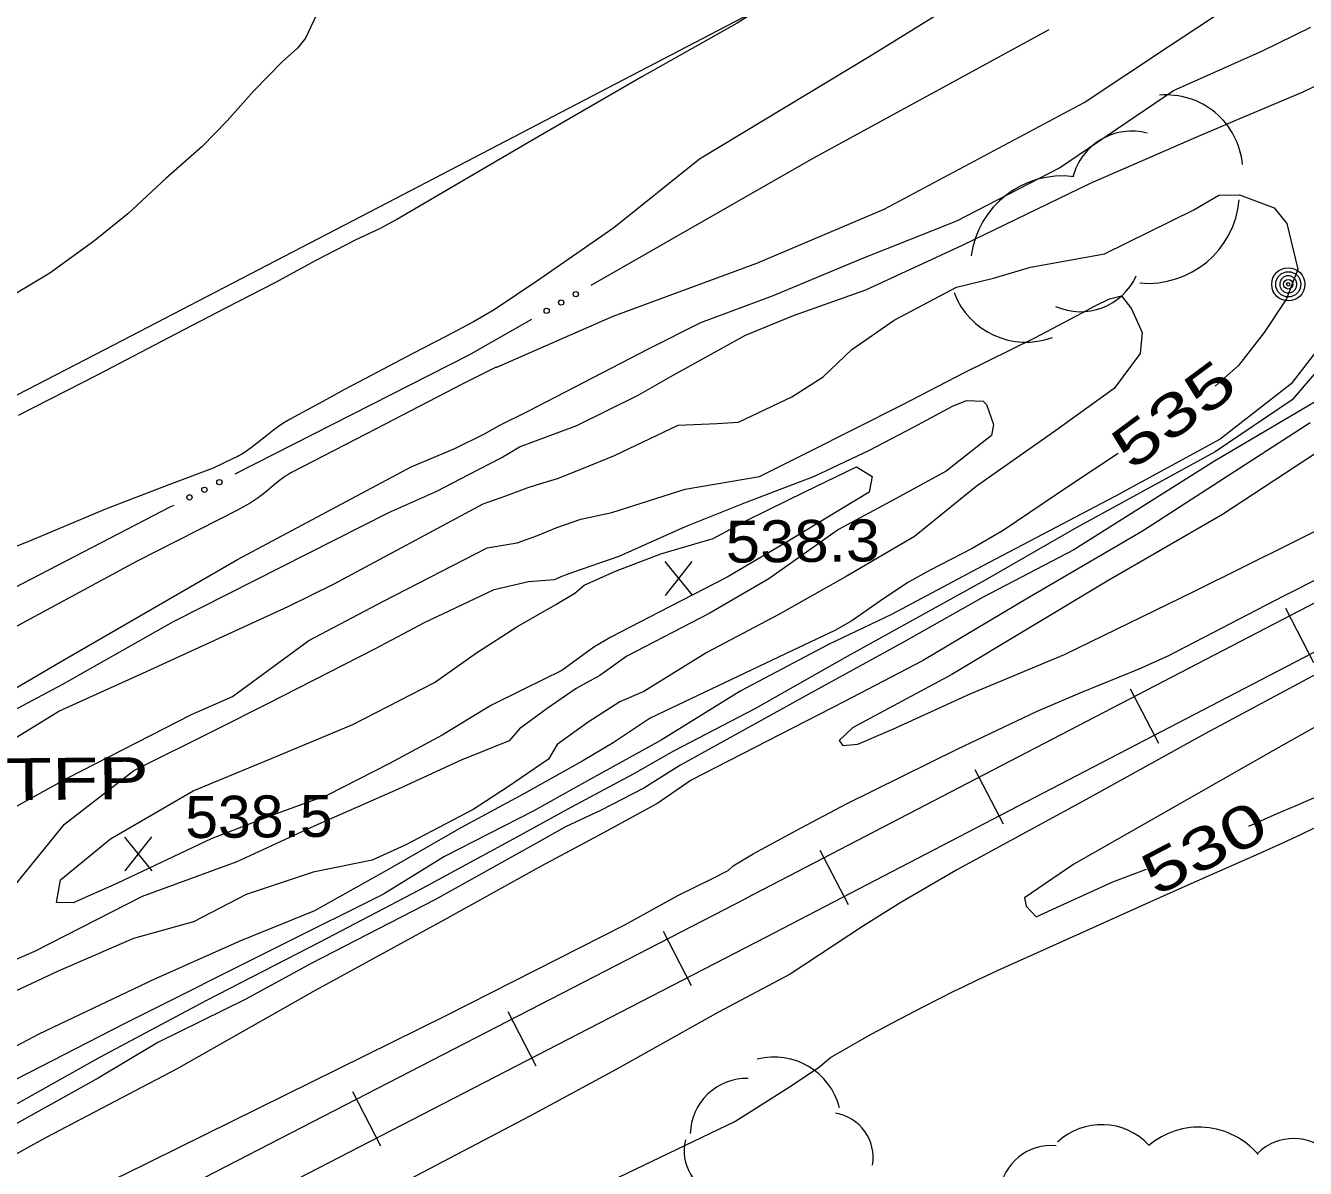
# Model space of a CAD drawing. Extents: x 2361284 to 2366480, y 6976556 to 6985346.
# Drawn here: x 2363067.8 to 2363214.2, y 6978110.6 to 6978241.3 of the extents above; entities that cross this region are included whole.
import ezdxf
from ezdxf.enums import TextEntityAlignment as Align

# ---------------------------------------------------------------- set-up
doc = ezdxf.new("R2010")
doc.units = 0
doc.header["$LTSCALE"] = 1.9
for name, color, linetype, lineweight in [('12', 7, 'Continuous', 13), ('13', 7, 'Continuous', 13), ('16', 7, 'Continuous', 13), ('21', 7, 'Continuous', 13), ('29', 7, 'Continuous', 13), ('3', 7, 'Continuous', 13), ('4', 7, 'Continuous', 13)]:
    doc.layers.add(name, color=color, linetype=linetype, lineweight=lineweight)

msp = doc.modelspace()

# ---------------------------------------------------------------- linework, layer by layer
at = {"layer": '12'}
for p, q in [((2363144.099, 6978176.122), (2363140.982, 6978179.973)), ((2363141.019, 6978176.093), (2363144.062, 6978180.002)), ((2363082.285, 6978144.613), (2363079.168, 6978148.464)), ((2363079.205, 6978144.584), (2363082.248, 6978148.493))]:
    msp.add_line(p, q, dxfattribs=at)
for points in [[(2363380.129, 6978253.51), (2363375.954, 6978251.059), (2363368.72, 6978247.09), (2363359.486, 6978242.162), (2363348.676, 6978235.939), (2363331.349, 6978227.034), (2363316.022, 6978219.317), (2363302.334, 6978211.557), (2363289.939, 6978204.789), (2363274.728, 6978195.214), (2363263.012, 6978188.552), (2363253.648, 6978183.562), (2363240.395, 6978176.386), (2363223.109, 6978165.452), (2363210.446, 6978158.34), (2363197.595, 6978151.017), (2363187.707, 6978145.364), (2363182.064, 6978141.51), (2363182.254, 6978140.551), (2363183.394, 6978139.342), (2363186.152, 6978140.588), (2363192.176, 6978143.337), (2363196.014, 6978144.783)], [(2363126.253, 6978188.772), (2363128.635, 6978189.474), (2363131.614, 6978190.673), (2363135.17, 6978192.127), (2363142.448, 6978195.566), (2363146.896, 6978195.768), (2363149.366, 6978195.912), (2363155.457, 6978198.82), (2363159.046, 6978201.124), (2363162.326, 6978204.235), (2363167.145, 6978207.571), (2363174.27, 6978211.369), (2363178.51, 6978212.4), (2363182.757, 6978213.67), (2363191.223, 6978215.181), (2363201.427, 6978220.218), (2363204.301, 6978221.875), (2363206.631, 6978221.908), (2363210.624, 6978220.425), (2363212.072, 6978218.629), (2363213.321, 6978213.431), (2363212.023, 6978210.048), (2363209.461, 6978206.163), (2363206.527, 6978202.396), (2363203.879, 6978200.04)], [(2363217.787, 6978193.942), (2363204.689, 6978185.357), (2363191.509, 6978177.741), (2363173.731, 6978167.072), (2363162.398, 6978160.963), (2363160.881, 6978159.509), (2363161.297, 6978158.943), (2363162.985, 6978159.079), (2363166.989, 6978160.807), (2363175.842, 6978164.832), (2363186.629, 6978169.355), (2363201.432, 6978176.556), (2363218.094, 6978184.844)], [(2363192.771, 6978192.354), (2363187.235, 6978188.662), (2363179.625, 6978183.548), (2363176.077, 6978181.461), (2363171.182, 6978178.952), (2363168.779, 6978177.625), (2363165.985, 6978175.763), (2363162.31, 6978173.195), (2363160.362, 6978172.105), (2363154.738, 6978169.412), (2363139.266, 6978162.053)], [(2363061.872, 6978156.877), (2363071.614, 6978162.88), (2363081.632, 6978167.387), (2363097.833, 6978174.821), (2363103.097, 6978177.44), (2363120.142, 6978186.594), (2363122.754, 6978187.488), (2363125.195, 6978188.412), (2363126.253, 6978188.772)], [(2363139.266, 6978162.053), (2363135.023, 6978159.253), (2363131.552, 6978157.18), (2363124.798, 6978153.425), (2363117.604, 6978149.537), (2363109.429, 6978144.82), (2363100.873, 6978140.017), (2363092.316, 6978136.556), (2363082.488, 6978132.152), (2363069.347, 6978125.907), (2363058.29, 6978120.092)], [(2363207.728, 6978149.714), (2363210.959, 6978151.143), (2363213.117, 6978152.085), (2363217.448, 6978153.946), (2363219.487, 6978154.796), (2363220.511, 6978155.209), (2363222.054, 6978155.81), (2363223.605, 6978156.39), (2363224.383, 6978156.671), (2363225.947, 6978157.215), (2363226.732, 6978157.477), (2363227.915, 6978157.858), (2363229.5, 6978158.341), (2363230.296, 6978158.572), (2363231.496, 6978158.903), (2363233.307, 6978159.367)]]:
    msp.add_lwpolyline(points, dxfattribs=at)
at = {"layer": '13'}
for points in [[(2363286.381, 6978317.021), (2363278.635, 6978310.197), (2363272.458, 6978304.588), (2363263.289, 6978298.241), (2363251.913, 6978290.271), (2363239.525, 6978282.634), (2363226.126, 6978274.086), (2363214.279, 6978267.242), (2363207.497, 6978263.318), (2363191.145, 6978253.893), (2363179.957, 6978247.435), (2363164.487, 6978237.808), (2363144.908, 6978226.001), (2363135.083, 6978218.137), (2363126.638, 6978212.277), (2363121.401, 6978208.767), (2363119.044, 6978207.393)], [(2363211.822, 6978311.112), (2363212.197, 6978309.555), (2363212.262, 6978306.876), (2363212.104, 6978302.514), (2363211.903, 6978299.432), (2363210.666, 6978294.949), (2363209.506, 6978290.848), (2363207.352, 6978285.958), (2363202.883, 6978280.536), (2363195.84, 6978273.487), (2363188.059, 6978267.123), (2363177.928, 6978259.917), (2363167.218, 6978253.515), (2363158.296, 6978247.369), (2363149.192, 6978241.572), (2363138.308, 6978235.429), (2363125.697, 6978228.148), (2363110.292, 6978219.101)], [(2363112.163, 6978263.231), (2363111.693, 6978261.835), (2363111.442, 6978261.143), (2363111.172, 6978260.46), (2363111.028, 6978260.122), (2363110.719, 6978259.455), (2363110.553, 6978259.128), (2363110.286, 6978258.644), (2363110.057, 6978258.259), (2363109.581, 6978257.502), (2363108.604, 6978256.008), (2363108.129, 6978255.253), (2363106.581, 6978252.71), (2363105.815, 6978251.433), (2363105.062, 6978250.147), (2363104.693, 6978249.5), (2363104.109, 6978248.451), (2363103.726, 6978247.748), (2363102.978, 6978246.334), (2363102.611, 6978245.624), (2363101.891, 6978244.195), (2363101.188, 6978242.758), (2363100.728, 6978241.796), (2363099.824, 6978239.863)], [(2363121.624, 6978202.198), (2363121.713, 6978202.219), (2363135.028, 6978208.066), (2363151.453, 6978214.113), (2363166.014, 6978220.281), (2363188.889, 6978232.48), (2363198.648, 6978238.972), (2363206.569, 6978244.238), (2363217.9, 6978250.426)], [(2363122.047, 6978195.572), (2363125.281, 6978197.183), (2363130.606, 6978199.914), (2363139.064, 6978204.314), (2363145.036, 6978207.31), (2363153.248, 6978210.379), (2363163.557, 6978214.688), (2363174.318, 6978218.96), (2363186.07, 6978225.002), (2363199.117, 6978233.847), (2363209.265, 6978238.383), (2363214.789, 6978241.106)], [(2363099.824, 6978239.863), (2363098.905, 6978238.704), (2363097.17, 6978237.137), (2363093.912, 6978233.826), (2363090.884, 6978230.378), (2363088.002, 6978227.47), (2363083.847, 6978223.78), (2363079.504, 6978219.759), (2363075.723, 6978216.693), (2363070.598, 6978212.974), (2363066.035, 6978210.21)], [(2363124.31, 6978193.104), (2363130.877, 6978195.546), (2363137.875, 6978198.993), (2363141.893, 6978201.281), (2363150.151, 6978205.859), (2363155.629, 6978208.132), (2363163.911, 6978211.071), (2363175.044, 6978216.197), (2363189.617, 6978223.246), (2363201.439, 6978228.418), (2363206.15, 6978230.444), (2363213.938, 6978233.718), (2363221.176, 6978237.217)], [(2363110.292, 6978219.101), (2363108.362, 6978218.093), (2363105.494, 6978216.756), (2363101.026, 6978214.403), (2363096.311, 6978211.868), (2363090.688, 6978208.945), (2363084.976, 6978205.979), (2363076.099, 6978201.326), (2363066.954, 6978196.688)], [(2363128.568, 6978183.863), (2363131.329, 6978184.829), (2363134.862, 6978185.574), (2363143.237, 6978188.253), (2363151.735, 6978189.704), (2363157.248, 6978192.457), (2363168.126, 6978197.93), (2363175.193, 6978201.608), (2363183.254, 6978205.574), (2363188.667, 6978208.426), (2363190.13, 6978209.23), (2363191.792, 6978210.026), (2363193.15, 6978210.369), (2363194.304, 6978208.9), (2363195.52, 6978206.19), (2363195.293, 6978203.769), (2363192.31, 6978199.78), (2363185.387, 6978194.764), (2363176.537, 6978188.57), (2363169.47, 6978182.851), (2363161.653, 6978178.267), (2363153.905, 6978173.874), (2363145.745, 6978169.586), (2363138.507, 6978165.107)], [(2363119.044, 6978207.393), (2363115.89, 6978205.733), (2363112.118, 6978203.768), (2363107.427, 6978201.301), (2363104.308, 6978199.64), (2363102.232, 6978198.526), (2363098.089, 6978196.284), (2363097.868, 6978196.16), (2363097.434, 6978195.899), (2363097.011, 6978195.621), (2363096.734, 6978195.428), (2363096.19, 6978195.026), (2363095.39, 6978194.399), (2363094.329, 6978193.55), (2363093.792, 6978193.134), (2363093.244, 6978192.733), (2363092.964, 6978192.539), (2363092.537, 6978192.261), (2363092.219, 6978192.078), (2363092.002, 6978191.967), (2363091.552, 6978191.762)], [(2363220.072, 6978207.104), (2363212.683, 6978198.464), (2363203.85, 6978192.53), (2363187.981, 6978183.827), (2363177.569, 6978177.848), (2363161.76, 6978169.109), (2363151.217, 6978163.148), (2363141.932, 6978158.299)], [(2363216.903, 6978205.963), (2363212.546, 6978200.313), (2363204.437, 6978193.975), (2363192.387, 6978187.421), (2363177.303, 6978179.486), (2363166.835, 6978173.907), (2363159.637, 6978170.478), (2363149.618, 6978165.173), (2363140.49, 6978159.555)], [(2363121.624, 6978202.198), (2363117.757, 6978200.258), (2363115.831, 6978199.273), (2363107.93, 6978195.168), (2363098.317, 6978190.206), (2363098.145, 6978190.113), (2363097.809, 6978189.914), (2363097.482, 6978189.7), (2363097.27, 6978189.549), (2363096.853, 6978189.234), (2363096.245, 6978188.737), (2363095.442, 6978188.057), (2363095.037, 6978187.724), (2363094.622, 6978187.402), (2363094.411, 6978187.248), (2363094.087, 6978187.026), (2363093.49, 6978186.65), (2363093.085, 6978186.411), (2363092.257, 6978185.958)], [(2363216.788, 6978199.113), (2363203.78, 6978191.469), (2363187.715, 6978181.335), (2363177.317, 6978175.917), (2363168.235, 6978170.76), (2363157.321, 6978164.756), (2363142.628, 6978156.665)], [(2363130.397, 6978178.78), (2363135.72, 6978180.61), (2363143.288, 6978184.003), (2363150.143, 6978186.749), (2363158.024, 6978189.754), (2363164.326, 6978192.724), (2363169.381, 6978195.362), (2363173.829, 6978197.755), (2363175.423, 6978198.39), (2363177.334, 6978198.328), (2363177.728, 6978197.942), (2363178.5, 6978195.639), (2363178.291, 6978194.397), (2363173.11, 6978190.317), (2363167.309, 6978187.142), (2363160.772, 6978183.659), (2363152.806, 6978178.013), (2363145.983, 6978174.029), (2363136.599, 6978169.139)], [(2363148.738, 6978145.174), (2363151.045, 6978146.536), (2363156.516, 6978149.507), (2363161.72, 6978152.256), (2363174.432, 6978158.568), (2363183.431, 6978162.823), (2363188.441, 6978164.96), (2363195.172, 6978167.695), (2363198.472, 6978169.208), (2363211.726, 6978176.074), (2363238.726, 6978189.651), (2363252.276, 6978196.34)], [(2362817.88, 6978026.291), (2362841.368, 6978039.274), (2362867.027, 6978051.079), (2362886.156, 6978062.861), (2362902.329, 6978073.146), (2362924.445, 6978085.227), (2362945.437, 6978096.646), (2362971.199, 6978111.443), (2362995.378, 6978126.404), (2363014.898, 6978138.04), (2363034.115, 6978147.903), (2363061.817, 6978162.657), (2363071.821, 6978168.523), (2363092.061, 6978180.215), (2363111.922, 6978190.806), (2363116.892, 6978192.923), (2363120.296, 6978194.605), (2363122.047, 6978195.572)], [(2363214.719, 6978195.843), (2363195.556, 6978183.459), (2363182.627, 6978175.897), (2363170.405, 6978168.631), (2363161.399, 6978163.935), (2363143.934, 6978154.987)], [(2363091.552, 6978191.762), (2363089.252, 6978190.67), (2363083.881, 6978188.629), (2363076.955, 6978185.963), (2363068.061, 6978182.247), (2363058.426, 6978178.455), (2363049.794, 6978175.464), (2363040.977, 6978173.03), (2363031.156, 6978168.837), (2363019.806, 6978163.529), (2363009.285, 6978158.337), (2362996.308, 6978151.624), (2362982.614, 6978144.554), (2362971.376, 6978140.156), (2362958.045, 6978133.899)], [(2363057.806, 6978158.379), (2363072.005, 6978165.915), (2363084.729, 6978173.106), (2363109.371, 6978185.601), (2363114.858, 6978188.023), (2363118.5, 6978189.918), (2363122.202, 6978191.843), (2363123.048, 6978192.321), (2363124.31, 6978193.104)], [(2363131.701, 6978177.262), (2363135.286, 6978178.886), (2363140.468, 6978180.846), (2363146.441, 6978182.622), (2363150.502, 6978184.781), (2363156.921, 6978187.963), (2363162.844, 6978190.82), (2363164.634, 6978189.717), (2363164.311, 6978187.934), (2363159.579, 6978185.037), (2363154.717, 6978182.111), (2363148.043, 6978178.198), (2363140.281, 6978174.195), (2363134.758, 6978171.322)], [(2363256.135, 6978189.097), (2363251.149, 6978186.539), (2363239.538, 6978180.368), (2363225.689, 6978172.757), (2363215.98, 6978167.384), (2363202.757, 6978160.297), (2363188.768, 6978152.584), (2363174.413, 6978144.748), (2363167.913, 6978140.961), (2363163.661, 6978138.297), (2363155.275, 6978132.774)], [(2362815.534, 6978028.988), (2362844.072, 6978044.09), (2362864.339, 6978055.055), (2362887.319, 6978067.783), (2362911.857, 6978082.808), (2362941.157, 6978099.837), (2362960.149, 6978112.328), (2362979.919, 6978125.147), (2362999.722, 6978136.465), (2363018.441, 6978146.155), (2363027.516, 6978150.87), (2363039.904, 6978157.578), (2363054.597, 6978165.609), (2363064.146, 6978171.161), (2363080.541, 6978180.036), (2363092.257, 6978185.958)], [(2363064.321, 6978150.66), (2363072.717, 6978155.26), (2363086.81, 6978162.465), (2363091.49, 6978164.55), (2363100.199, 6978170.953), (2363108.767, 6978175.445), (2363120.61, 6978181.557), (2363124.035, 6978182.129), (2363126.358, 6978182.942), (2363128.568, 6978183.863)], [(2363066.693, 6978143.073), (2363072.267, 6978149.936), (2363080.199, 6978156.091), (2363089.606, 6978160.781), (2363095.518, 6978163.738), (2363107.819, 6978170.016), (2363113.441, 6978173.009), (2363121.395, 6978176.794), (2363125.317, 6978177.691), (2363128.305, 6978177.91), (2363129.261, 6978178.329), (2363130.397, 6978178.78)], [(2363134.758, 6978171.322), (2363132.799, 6978170.173), (2363129.154, 6978167.528), (2363124.814, 6978165.397), (2363121.012, 6978163.501), (2363115.473, 6978160.117), (2363109.424, 6978156.889), (2363102.337, 6978153.252), (2363096.189, 6978150.993), (2363089.025, 6978148.245), (2363078.272, 6978143.134), (2363073.263, 6978140.925), (2363071.352, 6978140.988), (2363071.808, 6978143.582), (2363077.523, 6978148.276), (2363086.993, 6978153.746), (2363095.569, 6978157.298), (2363105.231, 6978161.34), (2363114.576, 6978166.15), (2363119.404, 6978169.526), (2363124.016, 6978172.51), (2363128.452, 6978175.052), (2363130.65, 6978176.353), (2363131.701, 6978177.262)], [(2363136.599, 6978169.139), (2363133.479, 6978166.96), (2363130.784, 6978165.444), (2363127.455, 6978163.162), (2363124.317, 6978160.831), (2363123.14, 6978159.47), (2363117.621, 6978157.267), (2363110.412, 6978153.949), (2363100.9, 6978149.758), (2363091.99, 6978145.634), (2363081.146, 6978141.681), (2363068.827, 6978135.362), (2363065.331, 6978133.859)], [(2363138.507, 6978165.107), (2363135.798, 6978163.931), (2363132.15, 6978161.606), (2363128.624, 6978159.032), (2363127.64, 6978157.383), (2363122.93, 6978154.158), (2363119.024, 6978151.61), (2363111.213, 6978147.537), (2363107.469, 6978145.831), (2363100.721, 6978144.447), (2363093.046, 6978141.874), (2363087.005, 6978138.775), (2363080.162, 6978136.86), (2363071.547, 6978133.128), (2363062.558, 6978128.932)], [(2363140.49, 6978159.555), (2363132.442, 6978155.088), (2363125.877, 6978151.426), (2363115.735, 6978146.24), (2363108.756, 6978141.913), (2363096.962, 6978136.04), (2363079.085, 6978127.1), (2363065.372, 6978120.039)], [(2363141.932, 6978158.299), (2363137.317, 6978155.665), (2363130.173, 6978151.836), (2363123.149, 6978147.99), (2363112.752, 6978142.351), (2363101.467, 6978136.443), (2363088.521, 6978129.759), (2363076.361, 6978123.283), (2363065.42, 6978117.159), (2363044.876, 6978105.723), (2363033.081, 6978098.851), (2363018.645, 6978092.032), (2362998.341, 6978081.9), (2362983.852, 6978074.341), (2362965.784, 6978065.579), (2362940.04, 6978052.123), (2362915.131, 6978040.356), (2362884.32, 6978024.502), (2362856.979, 6978011.792), (2362834.405, 6978001.587)], [(2363142.628, 6978156.665), (2363138.542, 6978154.056), (2363133.556, 6978151.499), (2363129.564, 6978149.631), (2363126.242, 6978147.76), (2363114.612, 6978141.299), (2363100.48, 6978133.983), (2363093.01, 6978129.902), (2363082.946, 6978124.966), (2363076.134, 6978120.891), (2363066.336, 6978115.448)], [(2363143.934, 6978154.987), (2363140.139, 6978152.341), (2363133.9, 6978148.952), (2363126.787, 6978145.135), (2363115.655, 6978138.958), (2363100.929, 6978130.917), (2363085.065, 6978121.916), (2363070.179, 6978114.114), (2363054.828, 6978105.628), (2363038.15, 6978096.989), (2363023.626, 6978089.841), (2363010.933, 6978083.79), (2363001.103, 6978078.486), (2362979.918, 6978067.433), (2362961.549, 6978057.659), (2362946.682, 6978049.896), (2362925.495, 6978038.924), (2362909.038, 6978030.137), (2362887.665, 6978019.814), (2362866.02, 6978008.727), (2362839.26, 6977995.952), (2362819.177, 6977985.63)], [(2363159.886, 6978123.248), (2363161.946, 6978124.444), (2363162.981, 6978125.032), (2363164.54, 6978125.902), (2363166.11, 6978126.755), (2363166.899, 6978127.174), (2363170.464, 6978129.039), (2363172.253, 6978129.956), (2363174.05, 6978130.859), (2363174.951, 6978131.303), (2363176.762, 6978132.175), (2363177.672, 6978132.602), (2363179.043, 6978133.23), (2363185.347, 6978136.067), (2363197.963, 6978141.721), (2363202.504, 6978143.746), (2363208.561, 6978146.444), (2363211.585, 6978147.801), (2363213.735, 6978148.789), (2363215.162, 6978149.463)], [(2362827.374, 6977983.818), (2362842.024, 6977991.308), (2362861.439, 6978001.404), (2362880.144, 6978010.302), (2362900.06, 6978019.352), (2362917.208, 6978028.065), (2362930.026, 6978034.727), (2362951.65, 6978046.003), (2362975.205, 6978059.229), (2362993.731, 6978068.144), (2363032.512, 6978087.165), (2363060.236, 6978100.669), (2363070.109, 6978105.643), (2363079.088, 6978109.879), (2363115.918, 6978128.04), (2363136.361, 6978138.425), (2363142.479, 6978141.804), (2363146.291, 6978143.67), (2363148.152, 6978144.628), (2363148.738, 6978145.174)], [(2363155.275, 6978132.774), (2363147.076, 6978128.426), (2363135.288, 6978121.834), (2363125.498, 6978116.55), (2363112.473, 6978109.696), (2363093.916, 6978099.749), (2363080.149, 6978091.998), (2363067.494, 6978085.187), (2363059.737, 6978080.643), (2363034.68, 6978068.494), (2363018.621, 6978059.872), (2363004.65, 6978051.517), (2362985.983, 6978041.65), (2362967.327, 6978031.533), (2362950.956, 6978022.206), (2362932.629, 6978012.281), (2362929.466, 6978010.551)], [(2362922.975, 6978002.069), (2362934.517, 6978007.228), (2362952.482, 6978016.33), (2362966.067, 6978023.149), (2362981.963, 6978031.062), (2362997.847, 6978039.192), (2363015.136, 6978046.727), (2363036.28, 6978058.029), (2363059.072, 6978070.536), (2363081.878, 6978083.764), (2363102.378, 6978092.139), (2363126.124, 6978104.406), (2363134.699, 6978109.098), (2363148.936, 6978115.943), (2363154.96, 6978119.742), (2363158.457, 6978122.074), (2363159.886, 6978123.248)]]:
    msp.add_lwpolyline(points, dxfattribs=at)
at = {"layer": '16'}
for centre, radius, start, end in [((2363198.285, 6978224.62), 8.735, 5.21116, 95.21116), ((2363194.347, 6978222.229), 6.98, 75.45561, 165.45561), ((2363186.367, 6978213.61), 10.476, 82.75096, 172.75096), ((2363196.178, 6978222.279), 10.476, 264.89628, 354.89628), ((2363188.478, 6978215.531), 6.98, 245.7307, 335.7307), ((2363182.195, 6978213.809), 8.735, 200.45744, 290.45744), ((2363153.415, 6978115.564), 7.743, 14.29317, 104.29317), ((2363150.286, 6978114.391), 6.456, 88.50262, 178.50262), ((2363159.591, 6978111.791), 5.159, 350.52622, 80.52622), ((2363190.895, 6978108.177), 7.388, 43.17694, 133.17694), ((2363202.012, 6978106.421), 8.861, 40.32237, 130.32237), ((2363148.281, 6978112.581), 5.159, 166.19102, 256.19102), ((2363185.109, 6978107.284), 5.904, 84.28143, 174.28143), ((2363212.844, 6978108.065), 5.904, 44.52324, 134.52324)]:
    msp.add_arc(centre, radius, start, end, dxfattribs=at)
at = {"layer": '21'}
for p, q in [((2363125.672, 6978207.667), (2363118.5, 6978203.569)), ((2363118.5, 6978203.569), (2363091.759, 6978189.964))]:
    msp.add_line(p, q, dxfattribs=at)
for points in [[(2363184.859, 6978240.811), (2363157.868, 6978226.064), (2363132.475, 6978211.552)], [(2363084.772, 6978186.407), (2363084.404, 6978186.224), (2363050.439, 6978168.62), (2363031.573, 6978158.659)]]:
    msp.add_lwpolyline(points, dxfattribs=at)
for centre in [(2363130.743, 6978210.565), (2363129.076, 6978209.613), (2363127.409, 6978208.66), (2363089.98, 6978189.057), (2363086.557, 6978187.316), (2363088.268, 6978188.187)]:
    msp.add_circle(centre, 0.3, dxfattribs=at)
at = {"layer": '29'}
for p, q in [((2363211.89, 6978174.655), (2363215.12, 6978168.436)), ((2363194.138, 6978165.426), (2363197.367, 6978159.216)), ((2363176.394, 6978156.196), (2363179.624, 6978149.986)), ((2363158.65, 6978146.978), (2363161.88, 6978140.767)), ((2363140.738, 6978137.696), (2363143.947, 6978131.476)), ((2363122.964, 6978128.527), (2363126.174, 6978122.307)), ((2363105.191, 6978119.358), (2363108.4, 6978113.138))]:
    msp.add_line(p, q, dxfattribs=at)
for points in [[(2363150.243, 6978141.478), (2363215.533, 6978175.42), (2363280.814, 6978209.362), (2363364.405, 6978252.83), (2363447.987, 6978296.307), (2363639.63, 6978395.934), (2363729.372, 6978442.55), (2363819.144, 6978489.116), (2363872.903, 6978516.859), (2363926.724, 6978544.483)], [(2363152.546, 6978137.038), (2363217.836, 6978170.982), (2363283.117, 6978204.924), (2363366.708, 6978248.391), (2363450.289, 6978291.867), (2363546.11, 6978341.683), (2363641.932, 6978391.496), (2363731.674, 6978438.111), (2363821.437, 6978484.668), (2363875.185, 6978512.41), (2363929.006, 6978540.034)], [(2362457.884, 6977781.834), (2362517.591, 6977812.924), (2362577.3, 6977844.013), (2362659.566, 6977886.848), (2362741.844, 6977929.672), (2362813.663, 6977966.958), (2362885.503, 6978004.212), (2362955.909, 6978040.824), (2363026.325, 6978077.426), (2363088.273, 6978109.506), (2363150.253, 6978141.488)], [(2362460.186, 6977777.396), (2362519.894, 6977808.484), (2362579.602, 6977839.575), (2362661.869, 6977882.41), (2362744.146, 6977925.234), (2362815.966, 6977962.518), (2362887.806, 6977999.774), (2362958.212, 6978036.385), (2363028.627, 6978072.986), (2363090.566, 6978105.058), (2363152.546, 6978137.038)]]:
    msp.add_lwpolyline(points, dxfattribs=at)
at = {"layer": '3'}
for points in [[(2363938.462, 6978638.188), (2363842.885, 6978593.258), (2363745.482, 6978547.689), (2363698.71, 6978525.581), (2363675.402, 6978514.362), (2363652.17, 6978502.987), (2363640.587, 6978497.229), (2363599.569, 6978476.516), (2363572.307, 6978462.546), (2363517.928, 6978434.329), (2363417.601, 6978381.942), (2363311.373, 6978326.429), (2363206.577, 6978271.789), (2363109.125, 6978220.97)], [(2363109.125, 6978220.97), (2363076.826, 6978204.19), (2363012.157, 6978170.766), (2362961.796, 6978145.001), (2362894.588, 6978110.765), (2362861.063, 6978093.494), (2362808.206, 6978065.912), (2362737.808, 6978028.986), (2362702.572, 6978010.593), (2362561.293, 6977937.216), (2362416.794, 6977862.558)]]:
    msp.add_lwpolyline(points, dxfattribs=at)
for centre, radius in [((2419569.44, 6832525.97), 156290.814), ((2419569.439, 6832525.969), 156289.855)]:
    msp.add_arc(centre, radius, 111.18428, 111.26266, dxfattribs=at)
at = {"layer": '4'}
for radius in [1.9, 1.442, 0.539, 0.192]:
    msp.add_circle((2363212.227, 6978211.69), radius, dxfattribs=at)
for start, end in [(152.21535, 163.46538), (140.96646, 152.21649), (129.71376, 140.96379), (118.46406, 129.71409), (107.21593, 118.46597), (95.96582, 107.21585), (84.71553, 95.96557), (73.46552, 84.71555), (62.21535, 73.46538), (50.96397, 62.214), (39.71588, 50.96591), (28.46656, 39.7166), (17.21479, 28.46483), (174.71552, 185.96556), (163.46611, 174.71615), (185.96287, 197.21291), (197.21479, 208.46483), (208.46822, 219.71826), (219.71376, 230.96379), (230.96397, 242.214), (242.21812, 253.46815), (253.46258, 264.71261), (264.71553, 275.96557), (275.96582, 287.21585), (287.21593, 298.46597), (298.46406, 309.71409), (309.71589, 320.96592), (320.96646, 332.21649), (332.21419, 343.46422), (5.96345, 17.21348), (343.46611, 354.71615), (354.71553, 5.96557)]:
    msp.add_arc((2363212.227, 6978211.69), 0.973, start, end, dxfattribs=at)

# ---------------------------------------------------------------- texts
at = {"layer": '12'}
for s, height, rotation, width, p in [(' 535 ', 4.8, 36.602, 1.45, (2363200.521, 6978194.903)), (' 530 ', 4.799, 27.79, 1.4, (2363203.712, 6978145.111))]:
    msp.add_text(s, height=height, rotation=rotation, dxfattribs=dict(at, width=width)).set_placement(p, align=Align.CENTER)
for s, width, p in [('538.3', 1.1, (2363147.907, 6978179.846)), ('538.5', 1.05, (2363086.094, 6978148.337))]:
    msp.add_text(s, height=4.799, rotation=0.545, dxfattribs=dict(at, width=width)).set_placement(p)
at = {"layer": '4', "width": 1.35}
msp.add_text('  TFP', height=4.799, rotation=0.545, dxfattribs=at).set_placement((2363060.762, 6978152.616))

doc.saveas('drawing.dxf')
